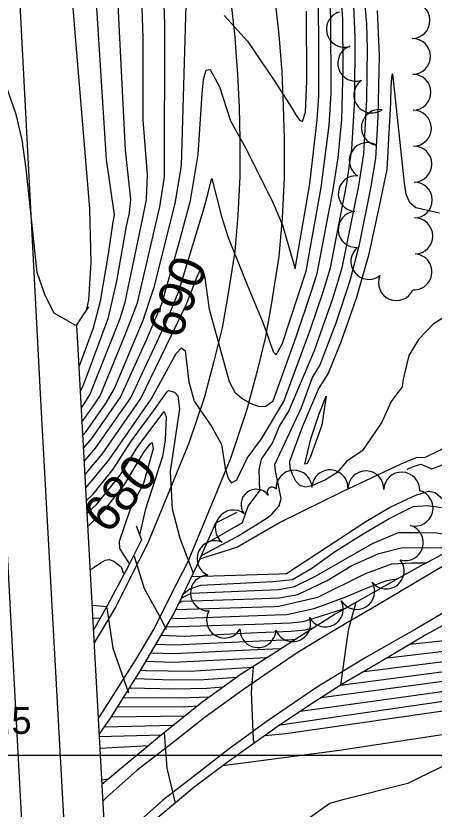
# Model space of a CAD drawing. Extents: x 79600 to 91800, y 75600 to 84400.
# Drawn here: x 86346.4 to 86579.3, y 80269.9 to 80711.7 of the extents above; entities that cross this region are included whole.
import ezdxf

# ---------------------------------------------------------------- set-up
doc = ezdxf.new("R2010")
doc.units = 0
for name, color, linetype in [('080-085$0$TI_BORDER', 7, 'Continuous'), ('080-090$0$TI_BORDER', 7, 'Continuous'), ('084-090$0$BRIDGE', 7, 'Continuous'), ('084-090$0$INDEX', 7, 'Continuous'), ('084-090$0$INDXLBL', 7, 'Continuous'), ('084-090$0$INTER', 7, 'Continuous'), ('084-090$0$INTERSTATE', 7, 'Continuous'), ('084-090$0$SPOTS', 7, 'Continuous'), ('084-090$0$TREES', 7, 'Continuous')]:
    doc.layers.add(name, color=color, linetype=linetype)

msp = doc.modelspace()

# ---------------------------------------------------------------- linework, layer by layer
at = {"layer": '080-085$0$TI_BORDER'}
msp.add_lwpolyline([(79700, 80300), (86700, 80300), (86700, 75700), (79700, 75700)], close=True, dxfattribs=at)
at = {"layer": '080-090$0$TI_BORDER'}
msp.add_lwpolyline([(84700, 80300), (91700, 80300), (91700, 75700), (84700, 75700)], close=True, dxfattribs=at)
at = {"layer": '084-090$0$BRIDGE'}
for points in [[(86386.87, 80549.67), (86380.17, 80539.57), (86409.79, 80000)], [(86392.7, 80311.4), (86399.47, 80321.15), (86415.73, 80347.09), (86434.25, 80378.62), (86447.57, 80406.23), (86457.68, 80429.33), (86469.67, 80435.32)], [(86413.39, 80427.66), (86416.25, 80419.81), (86409.28, 80405.85), (86397.46, 80383.5), (86389.51, 80369.56)], [(86608.68, 80429.4), (86606.76, 80423.55), (86599.63, 80420.18), (86598.72, 80419.75), (86583.43, 80411.46), (86569.93, 80404.38), (86552.06, 80394.27), (86524.26, 80378.58), (86504.32, 80365.88), (86488.52, 80355.68), (86471.79, 80345.02), (86449.87, 80329.37), (86426.28, 80310.45), (86394.23, 80283.58)], [(86713.58, 80423.73), (86703.69, 80426.68), (86683.06, 80418.67), (86660.1, 80408.95), (86647.52, 80403.7), (86627.67, 80395.04), (86612.11, 80387.18), (86600.92, 80381.32), (86598.62, 80380.11), (86574.66, 80366.96), (86548.46, 80351.34), (86528.05, 80339.56), (86509.94, 80327.8), (86491.85, 80315.73), (86464.1, 80295.85), (86445.55, 80281.93), (86426.11, 80265.83), (86409.11, 80251.46), (86396.78, 80237.01)]]:
    msp.add_lwpolyline(points, dxfattribs=at)
at = {"layer": '084-090$0$INDEX'}
for points in [[(86382.21, 80502.41), (86383.91, 80505.64), (86392.73, 80529.62), (86398.02, 80543.71), (86402.66, 80564.04), (86407.93, 80594.51), (86409.68, 80601.97), (86410.36, 80609.49), (86407.44, 80636.88), (86401.31, 80758.52)], [(86384.34, 80463.59), (86390.74, 80470.94), (86404.67, 80490.85), (86410.33, 80498.96), (86430.08, 80541.14), (86437.18, 80558.34), (86451.32, 80604.79), (86453.46, 80613.18), (86454.68, 80618.61), (86455.44, 80621.06), (86460.81, 80600.02), (86464.56, 80588.23), (86475.19, 80561.95), (86483.6, 80541.84), (86486.18, 80534.94), (86488.2, 80528.81), (86489.85, 80524.45), (86491.41, 80522.96), (86494.66, 80528.82), (86508.11, 80569.56), (86516.48, 80616.03), (86520.82, 80650.64), (86521.89, 80668.74), (86521.7, 80711.33), (86520.86, 80726.38)], [(86589.84, 80546.82), (86578.88, 80540.24), (86570.6, 80531.49), (86565.27, 80522.57), (86562.15, 80509.4), (86561.57, 80505.17), (86555.36, 80496.9), (86550.23, 80485.45), (86541.04, 80472.06), (86539.3, 80469.54), (86530.65, 80463.64), (86525.14, 80457.27), (86518.75, 80453.39), (86511.25, 80449.99), (86507.83, 80449.18), (86504.8, 80449.91), (86502.28, 80452.57), (86500.37, 80456.29), (86499.19, 80459.83), (86498.95, 80463.7), (86506.02, 80482.88), (86514.89, 80503.83), (86520.29, 80512.29), (86527.55, 80530.13), (86536.09, 80554.5), (86543.17, 80579.22), (86548.93, 80605.71), (86553.09, 80626.18), (86555.18, 80663.49), (86555.46, 80671.8), (86555.69, 80677.33), (86556.03, 80679.41), (86562.69, 80618.6), (86563.56, 80612.4), (86565.53, 80607.89), (86569.06, 80604.91), (86582.38, 80601.99)], [(86448.89, 80409.25), (86469.49, 80415.86), (86493.13, 80429.47), (86528.27, 80446.83), (86561.39, 80462.33), (86569.93, 80465.91), (86574.1, 80465.8), (86646.58, 80501.29), (86679.55, 80513.97), (86708.52, 80524.18), (86758.28, 80538.01), (86772.52, 80542.22), (86776.49, 80543.28), (86792.93, 80541.69)], [(86444.34, 80399.54), (86493.06, 80400.88), (86497.01, 80401.06), (86541.35, 80430.07), (86554.38, 80437.81), (86561.91, 80441.41), (86569.06, 80444.7), (86576.2, 80446.98), (86579.93, 80446.28), (86590.97, 80436.67), (86593.7, 80434.33), (86597.53, 80432.58), (86609.79, 80433.62), (86620.07, 80435.82), (86641.77, 80449.44), (86657.34, 80461.45), (86702.2, 80484.68), (86754.98, 80507.46), (86763.29, 80510.9), (86776.54, 80515.01), (86784.73, 80516.62), (86794.45, 80516.48)], [(86386.34, 80427.21), (86395.49, 80436.26), (86406.91, 80450.69), (86417.47, 80468.29), (86421.16, 80473.42), (86422.22, 80474.09), (86422.75, 80470.6), (86417.35, 80451.34), (86410, 80437.03), (86403.9, 80419.02), (86404.04, 80415.02), (86409.56, 80406.41)], [(86387.66, 80403.23), (86390, 80404.74), (86393.5, 80407.1), (86396.09, 80408.53), (86398.4, 80408.87), (86400.87, 80408.09), (86404.96, 80404.91), (86406.06, 80401.55), (86406.56, 80401.24)], [(86432.98, 80376.45), (86436.21, 80376.09), (86490.79, 80378.09), (86497.28, 80378.38), (86512.57, 80381.71), (86529.78, 80387.97), (86541.95, 80393.18), (86552.91, 80397.18), (86559.19, 80398.31)], [(86527.16, 80338.98), (86662.09, 80356.76), (86708.6, 80365.32), (86719.81, 80367.4), (86741.8, 80375.13), (86795.84, 80388.05)], [(86388.75, 80383.39), (86388.96, 80383.46), (86397.01, 80382.71)], [(86396.96, 80382.07), (86400.29, 80359.59), (86409.12, 80334.74)], [(86418.75, 80352.23), (86433.92, 80351.69), (86474.81, 80353.83), (86486.36, 80354.31)], [(86478.46, 80349.27), (86477.45, 80335.13), (86478.59, 80308.75), (86479.13, 80306.62)], [(86403.14, 80327.01), (86439.98, 80326.94), (86447.55, 80327.5)]]:
    msp.add_lwpolyline(points, dxfattribs=at)
at = {"layer": '084-090$0$INTER'}
for p, q in [((86389.13, 80376.4), (86393.34, 80376.29)), ((86399.55, 80321.28), (86440.56, 80321.9)), ((86395.77, 80315.82), (86434.05, 80316.68)), ((86392.76, 80310.29), (86427.37, 80311.32)), ((86393.11, 80303.9), (86420.24, 80305.39))]:
    msp.add_line(p, q, dxfattribs=at)
for points in [[(86381.75, 80516.77), (86389.62, 80538.02), (86393.56, 80552.76), (86397.92, 80578.94), (86400.64, 80596.95), (86401.23, 80600.9), (86396.84, 80631.73), (86386.64, 80791.93), (86374, 80902.88), (86365.02, 81010.12), (86356.92, 81089.27), (86354.53, 81111.45), (86353.03, 81128.81), (86352.91, 81138.52), (86353.71, 81142.33), (86357.84, 81142.72), (86359.3, 81143.3), (86326.4, 81261.42), (86322.95, 81272.96), (86256.52, 81535.91), (86256.17, 81537.97), (86249.23, 81619), (86240.38, 81685.89), (86238.23, 81698.53)], [(86382.72, 80493.16), (86383.38, 80494.08), (86387.63, 80500.58), (86398.25, 80527.67), (86404.43, 80543.19), (86407.19, 80552.21), (86416.8, 80598.23), (86419.19, 80609.37), (86419.72, 80623.09), (86417.33, 80653.89), (86417.29, 80699.52), (86414.68, 80777.63)], [(86385.93, 80548.3), (86386.93, 80553.58), (86388.34, 80574.4), (86387.49, 80604.22), (86379.1, 80706.97), (86373.92, 80769.45)], [(86383.15, 80485.41), (86389.6, 80494.46), (86393.3, 80500.18), (86407.28, 80533.99), (86414.01, 80551.93), (86426.63, 80605.42), (86429.17, 80621.95), (86429.24, 80706.84), (86427.5, 80762.97)], [(86379.74, 80539.19), (86367.7, 80546.12), (86362.64, 80555.95), (86358.25, 80568.79), (86352.18, 80626.5), (86349.95, 80642.62), (86346.54, 80656.73), (86341.54, 80671.16), (86334.77, 80687.44), (86319.19, 80718.83), (86312.17, 80729.7), (86305.98, 80735.93), (86300.48, 80737.05), (86295.53, 80732.89), (86291.1, 80724.56), (86287.15, 80713.48), (86280.61, 80687.46), (86275.83, 80659.67), (86266.68, 80593.87), (86263.97, 80567.13), (86264.43, 80548.68), (86265.16, 80543.18)], [(86383.55, 80478.02), (86385.11, 80479.7), (86396.73, 80496.19), (86401.27, 80504.18), (86417.26, 80542.17), (86423.37, 80560.62), (86435.11, 80607.14), (86438.57, 80628.18), (86441.47, 80724.07)], [(86384.76, 80456.05), (86394.46, 80467.57), (86416, 80498.55), (86441.26, 80550.83), (86447.09, 80565.94), (86448.36, 80569.04), (86449.61, 80570.73), (86451.5, 80566.86), (86454.09, 80548.34), (86465.1, 80508.06), (86468.32, 80502.15), (86472.29, 80498.83), (86477.19, 80495.88), (86481.9, 80494.17), (86485.53, 80494.28), (86489.72, 80497.27), (86502.43, 80532.94), (86510.63, 80557.3), (86514.24, 80568.24), (86522.97, 80613.96), (86525.88, 80632.66), (86527.93, 80654.04), (86528.7, 80682.48), (86528.4, 80709.89), (86527.29, 80726.39)], [(86452.86, 80418.31), (86468.98, 80427.42), (86472.49, 80429.54), (86475.78, 80438.67), (86480.88, 80445.52), (86482.26, 80447.41), (86481.78, 80459.08), (86483.17, 80464.73), (86489.32, 80473.82), (86493.14, 80483.26), (86498.12, 80491.12), (86512.6, 80525.41), (86522.84, 80554.38), (86528.12, 80571.37), (86537.36, 80617.04), (86540.13, 80634.94), (86541.84, 80665.31), (86542.22, 80693.36), (86541.81, 80706.99), (86540.16, 80726.41)], [(86383.94, 80470.9), (86388.75, 80476.34), (86404.65, 80499.37), (86419.06, 80531.31), (86427.63, 80551.38), (86437.08, 80584.76), (86443.58, 80608.86), (86447.97, 80634.41), (86450.11, 80668.25), (86450.91, 80676.27), (86452.38, 80681.53), (86454.57, 80681.82), (86459.71, 80672.22), (86465.9, 80653.26), (86475.22, 80636.45), (86489.67, 80607.37), (86494.91, 80595.1), (86501.6, 80572.14), (86501.95, 80570.83), (86509.99, 80618.09), (86514.22, 80653.81), (86515.17, 80667.24), (86515.12, 80701.24), (86514.78, 80720.93)], [(86385.16, 80448.65), (86385.49, 80448.96), (86398.18, 80464.19), (86421.67, 80498.15), (86435.66, 80523.74), (86438.69, 80526.82), (86440.72, 80525.18), (86442.63, 80507.81), (86445.7, 80497.09), (86455.52, 80482.86), (86460.95, 80473.05), (86462.28, 80463.56), (86463, 80459.6), (86464.41, 80455.05), (86465.31, 80452.86), (86466.46, 80451.69), (86469.38, 80453.35), (86475.27, 80465.29), (86483.11, 80476.13), (86495.64, 80496.97), (86510.47, 80537.19), (86517.49, 80558.1), (86521.6, 80571.32), (86530.69, 80618.41), (86533.42, 80637.54), (86535.16, 80665.25), (86535.36, 80700.05), (86534.61, 80717.24)], [(86449.75, 80411.21), (86469.55, 80421.69), (86482.3, 80429.52), (86486.31, 80432.1), (86489, 80434.1), (86493.09, 80438.9), (86494.13, 80442.93), (86490.92, 80458.35), (86490.59, 80461.82), (86505.46, 80493.5), (86511.63, 80510.34), (86515.66, 80517.06), (86524.73, 80540.69), (86532.62, 80564.27), (86537.77, 80584.3), (86544.03, 80615.67), (86546.83, 80632.34), (86548.14, 80655.38), (86548.97, 80689.62), (86547.82, 80714.77)], [(86462.28, 80711.92), (86475.31, 80697.62), (86490.18, 80675.66), (86496.94, 80665.28), (86499.87, 80660.69), (86502.36, 80656.56), (86504.38, 80653.67), (86505.93, 80652.9), (86507.7, 80658.14), (86508.44, 80675.33), (86508.3, 80714.23)], [(86564.38, 80459.27), (86568.22, 80460.97), (86571.93, 80461.99), (86578.02, 80459.51), (86598.76, 80467.17), (86644.23, 80491.17), (86659.47, 80498.29), (86685.64, 80508.58), (86717.52, 80520.21), (86750.86, 80530.06), (86768.08, 80535.24), (86778.14, 80537.94), (86794.23, 80536.48)], [(86385.55, 80441.59), (86389.33, 80445.24), (86400.64, 80459.22), (86410.19, 80474.32), (86422.98, 80491.65), (86428.94, 80500.01), (86430.52, 80502.19), (86431.44, 80503.08), (86434.78, 80502.08), (86436.57, 80500.18), (86437.53, 80492.81), (86432.35, 80457.99), (86433.41, 80437.09), (86437.59, 80420.73), (86445.17, 80401.25)], [(86385.94, 80434.52), (86391.57, 80439.93), (86404.49, 80455.9), (86414.31, 80471.9), (86424.99, 80486.14), (86427.59, 80489.74), (86429.02, 80491.39), (86430.12, 80488.37), (86429.45, 80475.59), (86428.06, 80466.38), (86418.33, 80436.45), (86415.23, 80422.54)], [(86439.42, 80389.32), (86440.04, 80390.27), (86443.17, 80392.59), (86449.38, 80394.56), (86489.45, 80396.77), (86500.41, 80397.88), (86511.18, 80404.13), (86524.4, 80413.52), (86539.87, 80423.25), (86554.64, 80431.94), (86567.68, 80438.37), (86575.68, 80439.06), (86583.33, 80437.84)], [(86438.56, 80387.53), (86438.73, 80387.68), (86444.06, 80390.13), (86492.76, 80392.25), (86501.62, 80393.88), (86513.27, 80399.61), (86544.91, 80417.86), (86559.51, 80423.94), (86570.12, 80423.94), (86580.72, 80423.77), (86600.02, 80420.47)], [(86437.17, 80384.66), (86438.74, 80385.7), (86478.8, 80387.11), (86492.94, 80387.62), (86503.36, 80389.53), (86519.7, 80397.18), (86533.44, 80405.52), (86548.56, 80412.3), (86560.9, 80415.43), (86576.03, 80415.6), (86590.6, 80415.35)], [(86412.26, 80410.84), (86417.85, 80392.84), (86427.29, 80375.69), (86430.05, 80370.02)], [(86435.43, 80381.05), (86490.12, 80382.78), (86492.76, 80382.91), (86514.49, 80387.97), (86541.08, 80401.18), (86555.69, 80406.56), (86566.81, 80407.09), (86575.09, 80407.09)], [(86565.84, 80361.7), (86646.24, 80370.27), (86707.12, 80380.47), (86715.53, 80382.01), (86725.81, 80385.05), (86734.86, 80390.29), (86785.95, 80403.77), (86795.63, 80407.53)], [(86553.38, 80354.27), (86647.81, 80365.27), (86709.17, 80375.67), (86720.57, 80378.04), (86739.33, 80386.1), (86791.74, 80399.17), (86795.71, 80400.63)], [(86540.34, 80346.65), (86659.82, 80361.62), (86712.64, 80371.05), (86726.53, 80374.38), (86737.95, 80379.61), (86795.78, 80394.01)], [(86535.72, 80385.04), (86531.37, 80369.54), (86527.25, 80339.04)], [(86430.04, 80371.44), (86430.6, 80371.38), (86479.62, 80372.96), (86499.15, 80373.76), (86506.3, 80374.4), (86530.19, 80381.92)], [(86516.42, 80332), (86665.99, 80352.12), (86713.74, 80361.05), (86730.51, 80364.88), (86743.04, 80369.65), (86795.91, 80381.88)], [(86504.9, 80324.44), (86663.84, 80346.65), (86693.48, 80351.68), (86718.02, 80356.59), (86752.23, 80366.35), (86795.97, 80376.14)], [(86389.45, 80370.51), (86389.52, 80370.51), (86390.01, 80370.46)], [(86427.29, 80366.76), (86440.03, 80366.31), (86480.93, 80368.28), (86499.64, 80369.09), (86507.43, 80369.82), (86512.48, 80371.08)], [(86493.52, 80316.85), (86661.29, 80341.1), (86694.96, 80346.63), (86765.25, 80363.83), (86796.03, 80370.57)], [(86424.42, 80361.87), (86434.84, 80361.45), (86482.25, 80363.59), (86500.14, 80364.41), (86502.39, 80364.63)], [(86421.58, 80357.05), (86434.38, 80356.57), (86472.67, 80358.5), (86493.46, 80359.32), (86494.26, 80359.39)], [(86415.88, 80347.34), (86418.84, 80347.21), (86443.37, 80346.78), (86478.05, 80349.01)], [(86412.92, 80342.61), (86433, 80341.93), (86451.08, 80342.19), (86469.62, 80343.47)], [(86485.09, 80310.89), (86496.7, 80312.06), (86638.32, 80332.43), (86647.89, 80334), (86650.78, 80334.3), (86648.41, 80331.38), (86620.62, 80313.34), (86608.82, 80305.9), (86591.44, 80297.13), (86570.9, 80287.26), (86564.64, 80284.23), (86526.95, 80274.73), (86521.28, 80272.97), (86506.04, 80262.21), (86481.58, 80247.05), (86473.41, 80242.09), (86414.27, 80224.43), (86397.82, 80218.03)], [(86409.71, 80337.48), (86434.93, 80336.95), (86452.79, 80337.34), (86461.99, 80338.02)], [(86406.33, 80332.1), (86437.45, 80331.94), (86454.23, 80332.48)], [(86428.88, 80312.53), (86430.4, 80292.7), (86434.99, 80273.19)]]:
    msp.add_lwpolyline(points, dxfattribs=at)
msp.add_lwpolyline([(86516.72, 80483.81), (86510.18, 80465.72), (86508.67, 80462.45), (86507.34, 80462.02), (86510.56, 80476.05), (86515.29, 80490.04), (86519.12, 80499.99), (86517.22, 80486.33)], close=True, dxfattribs=at)
at = {"layer": '084-090$0$INTERSTATE'}
msp.add_line((86397.77, 80286.56), (86394.08, 80286.14), dxfattribs=at)
for points in [[(86388.06, 80000), (86385.79, 80033.24), (86360.4, 80494.29), (86345.92, 80771.43), (86336, 80963.54), (86326.86, 81137.91), (86320.52, 81263.67), (86318.07, 81324.48), (86315.73, 81420.48), (86315.85, 81502.31), (86316.71, 81571.79), (86318.48, 81626.61), (86320.82, 81671.41), (86324.57, 81729.19), (86329.36, 81790.68), (86335.5, 81856.97), (86343.16, 81925.6), (86353.39, 81999.49), (86361.62, 82057.01), (86376.21, 82142.68), (86391.47, 82215.41)], [(86320.99, 80792.25), (86327.38, 80676.92), (86340.26, 80436.46), (86363.56, 80000.16)], [(86466.06, 80719.52), (86468.08, 80701.71), (86469.87, 80679.1), (86470.64, 80660.74), (86471.12, 80643.01), (86471.18, 80622.21), (86470.07, 80600.73), (86468.38, 80580.68), (86464.48, 80555.97), (86461.31, 80538.01), (86456.66, 80519.36), (86451.4, 80499.57), (86442.76, 80473.8), (86433.12, 80450.23), (86419.66, 80417.58), (86410.96, 80400.65), (86402.22, 80383.03), (86392.25, 80366.29), (86389.89, 80362.57)], [(86490.45, 80722.68), (86492.82, 80701.09), (86494.41, 80680.57), (86495.22, 80661.59), (86495.71, 80643.38), (86495.77, 80621.61), (86494.6, 80599.06), (86492.81, 80577.74), (86488.74, 80551.91), (86485.38, 80532.89), (86480.48, 80513.23), (86474.97, 80492.49), (86465.82, 80465.23), (86455.87, 80440.89), (86442, 80407.25), (86432.91, 80389.56), (86423.83, 80371.26), (86413.2, 80353.4), (86401.34, 80334.75), (86392.21, 80320.38)], [(86599.83, 80413.98), (86596.8, 80412.59), (86579.04, 80402.02), (86561.16, 80391.57), (86544.24, 80381.5), (86530.14, 80373.33), (86515.81, 80364.73), (86502.4, 80356.57), (86485.04, 80344.8), (86473.09, 80336.61), (86451.84, 80321.17), (86433.17, 80306.56), (86413.92, 80291.59), (86397.25, 80276.73), (86394.74, 80274.29)], [(86600.67, 80388.82), (86599.37, 80388.17), (86584.1, 80379.1), (86569.73, 80370.54), (86555.15, 80362.36), (86541.33, 80354.35), (86527.21, 80345.88), (86514.32, 80338.03), (86497.45, 80326.59), (86485.8, 80318.61), (86465.1, 80303.58), (86446.72, 80289.19), (86428.03, 80274.65), (86412.26, 80260.6), (86396.34, 80245.12)], [(86603.15, 80314.48), (86589.93, 80312.23), (86526.56, 80302.49), (86461.62, 80293.99)]]:
    msp.add_lwpolyline(points, dxfattribs=at)
at = {"layer": '084-090$0$TREES'}
for centre, radius, start, end in [((86567, 80709.12), 10, 270.7449, 90.7449), ((86529.37, 80704.28), 10, 107.2628, 287.2628), ((86567.26, 80689.13), 10, 270.7449, 90.7449), ((86535.63, 80685.29), 10, 109.211, 289.211), ((86567.52, 80669.13), 10, 270.7449, 90.7449), ((86544.6, 80667.62), 10, 124.6544, 304.6544), ((86548.82, 80649.51), 10, 81.5252, 261.5252), ((86567.78, 80649.13), 10, 270.7449, 90.7449), ((86542.06, 80631.12), 10, 58.121, 238.121), ((86568.04, 80629.13), 10, 270.7449, 90.7449), ((86535.94, 80612.67), 10, 85.1685, 265.1685), ((86568.3, 80609.13), 10, 270.7449, 90.7449), ((86535.9, 80592.73), 10, 94.6375, 274.6375), ((86568.56, 80589.13), 10, 270.7449, 90.7449), ((86542.91, 80574.92), 10, 128.2784, 308.2784), ((86568.09, 80569.15), 10, 266.5172, 86.5172), ((86558.29, 80563.12), 10, 156.7483, 336.7483), ((86501.3, 80448.65), 10, 2.6394, 182.6394), ((86521.28, 80448.85), 10, 358.4867, 178.4867), ((86541.27, 80448.25), 10, 358.0958, 178.0958), ((86561.26, 80447.59), 10, 358.0958, 178.0958), ((86489.12, 80446.49), 2.77, 37.8033, 217.8033), ((86480.23, 80439.6), 8.48, 37.8033, 217.8033), ((86568.71, 80437.58), 10, 255.2357, 75.2357), ((86467.43, 80426.48), 10, 52.4078, 232.4078), ((86563.28, 80418.34), 10, 253.2366, 73.2366), ((86457.28, 80409.41), 10, 66.1052, 246.1052), ((86552.59, 80402.51), 10, 218.6883, 38.6883), ((86453.59, 80390.27), 10, 92.0374, 272.0374), ((86536.2, 80391.14), 10, 210.8415, 30.8415), ((86518.75, 80381.36), 10, 207.6826, 27.6826), ((86462.56, 80375.21), 10, 149.559, 329.559), ((86500.54, 80373.2), 10, 200.6128, 20.6128), ((86481.18, 80369.91), 10, 178.653, 358.653)]:
    msp.add_arc(centre, radius, start, end, dxfattribs=at)

# ---------------------------------------------------------------- texts
at = {"layer": '084-090$0$INDXLBL'}
for s, rotation, p in [('690', 69.4364, (86437.78, 80530.87)), ('680', 49.1737, (86397.49, 80422.43))]:
    msp.add_text(s, height=20, rotation=rotation, dxfattribs=at).set_placement(p)
at = {"layer": '084-090$0$SPOTS'}
msp.add_text('706.5', height=15, dxfattribs=at).set_placement((86304.88, 80311.81))

doc.saveas('drawing.dxf')
